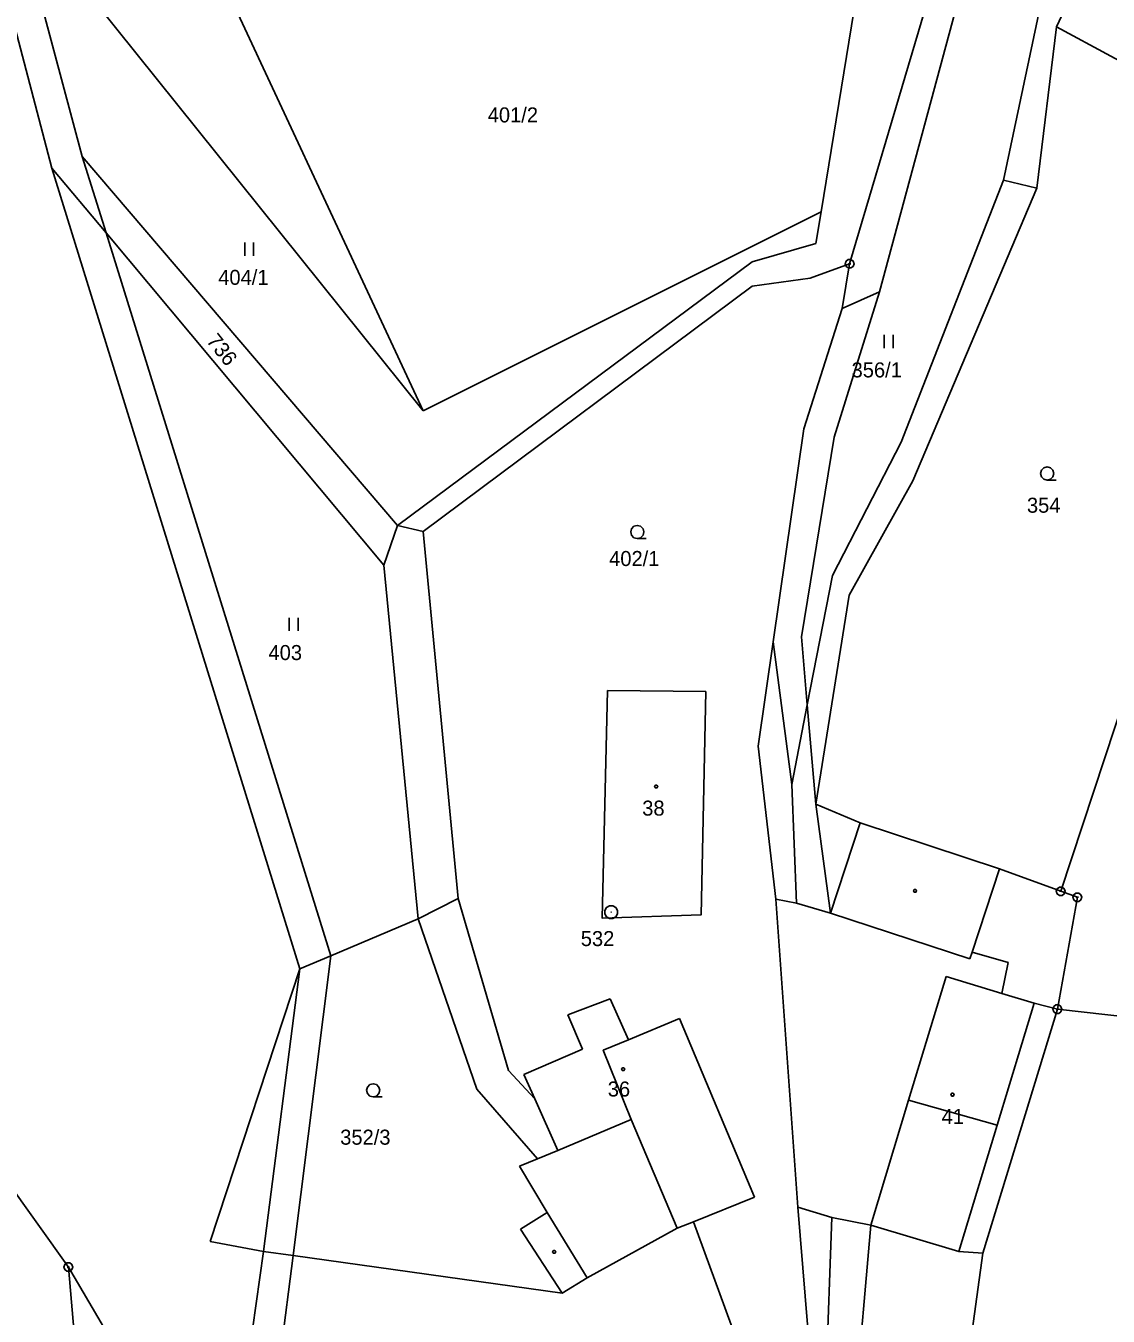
# Model space of a CAD drawing. Extents: x -694465 to -690527, y -983694 to -978978.
# Drawn here: x -693682.1 to -693559.7, y -981283 to -981137 of the extents above; entities that cross this region are included whole.
import ezdxf

# ---------------------------------------------------------------- set-up
doc = ezdxf.new("R2010")
doc.units = 0
for name, color, linetype in [('Vrstva 1', 7, 'Continuous'), ('Vrstva 17', 7, 'Continuous'), ('Vrstva 18', 7, 'Continuous'), ('Vrstva 19', 7, 'Continuous'), ('Vrstva 24', 7, 'Continuous'), ('Vrstva 25', 7, 'Continuous')]:
    doc.layers.add(name, color=color, linetype=linetype)

msp = doc.modelspace()

# ---------------------------------------------------------------- linework, layer by layer
at = {"layer": 'Vrstva 1'}
for points in [[(-693637.2, -981180.54), (-693683.51, -981122.8)], [(-693675.75, -981151.74), (-693683.51, -981122.8)], [(-693637.2, -981180.54), (-693663.942, -981123.178)], [(-693686.94, -981123.64), (-693679.18, -981153.06)], [(-693586.77, -981124.67), (-693592.2, -981158)], [(-693588.98, -981163.88), (-693577.49, -981125.13)], [(-693565.6, -981137.07), (-693561.3, -981127.9)], [(-693585.59, -981167.04), (-693575.67, -981130.3)], [(-693571.57, -981154.41), (-693567.46, -981135.01)], [(-693567.8, -981155.32), (-693565.6, -981137.07)], [(-693534.85, -981153.68), (-693565.6, -981137.07)], [(-693640.09, -981193.48), (-693675.75, -981151.74)], [(-693675.75, -981151.74), (-693673.069, -981160.372)], [(-693679.18, -981153.06), (-693651.14, -981243.66)], [(-693679.18, -981153.06), (-693673.069, -981160.372)], [(-693583.16, -981184.05), (-693571.57, -981154.41)], [(-693581.83, -981188.43), (-693567.8, -981155.32)], [(-693567.8, -981155.32), (-693571.57, -981154.41)], [(-693592.2, -981158), (-693637.2, -981180.54)], [(-693592.2, -981158), (-693592.8, -981161.6)], [(-693673.069, -981160.372), (-693641.64, -981197.98)], [(-693673.069, -981160.372), (-693647.66, -981242.188)], [(-693592.8, -981161.6), (-693600, -981163.66)], [(-693600, -981163.66), (-693640.09, -981193.48)], [(-693593.44, -981165.53), (-693588.98, -981163.88)], [(-693588.98, -981163.88), (-693589.81, -981168.93)], [(-693599.99, -981166.4), (-693593.44, -981165.53)], [(-693637.21, -981194.17), (-693599.99, -981166.4)], [(-693585.59, -981167.04), (-693590.718, -981183.518), (-693594.434, -981206.095), (-693593.766, -981213.784)], [(-693589.81, -981168.93), (-693585.59, -981167.04)], [(-693589.81, -981168.93), (-693594.14, -981182.57)], [(-693546.58, -981178.76), (-693565.11, -981234.88)], [(-693594.14, -981182.57), (-693597.63, -981206.651)], [(-693590.91, -981199.17), (-693583.16, -981184.05)], [(-693589.05, -981201.39), (-693581.83, -981188.43)], [(-693640.09, -981193.48), (-693641.64, -981197.98)], [(-693637.21, -981194.17), (-693640.09, -981193.48)], [(-693633.23, -981235.71), (-693637.21, -981194.17)], [(-693641.64, -981197.98), (-693637.76, -981238)], [(-693593.766, -981213.784), (-693590.91, -981199.17)], [(-693592.79, -981225.02), (-693589.05, -981201.39)], [(-693597.63, -981206.651), (-693599.34, -981218.45)], [(-693595.53, -981222.81), (-693597.63, -981206.651)], [(-693605.25, -981212.28), (-693605.77, -981237.56), (-693616.97, -981237.92), (-693616.37, -981212.17)], [(-693616.37, -981212.17), (-693605.25, -981212.28)], [(-693595.53, -981222.81), (-693593.766, -981213.784)], [(-693593.766, -981213.784), (-693592.79, -981225.02)], [(-693599.34, -981218.45), (-693597.31, -981235.78)], [(-693594.98, -981236.24), (-693595.53, -981222.81)], [(-693587.79, -981227.15), (-693592.79, -981225.02)], [(-693592.79, -981225.02), (-693591.14, -981237.35)], [(-693591.14, -981237.35), (-693587.79, -981227.15)], [(-693572.03, -981232.34), (-693587.79, -981227.15)], [(-693572.03, -981232.34), (-693575.14, -981241.78)], [(-693565.11, -981234.88), (-693572.03, -981232.34)], [(-693565.49, -981248.22), (-693563.23, -981235.56)], [(-693563.23, -981235.56), (-693565.11, -981234.88)], [(-693633.23, -981235.71), (-693637.76, -981238)], [(-693627.57, -981255.15), (-693633.23, -981235.71)], [(-693597.31, -981235.78), (-693594.85, -981270.62)], [(-693594.98, -981236.24), (-693597.31, -981235.78)], [(-693591.14, -981237.35), (-693594.98, -981236.24)], [(-693647.66, -981242.188), (-693637.76, -981238)], [(-693637.76, -981238), (-693631.15, -981257.27)], [(-693575.38, -981242.54), (-693591.14, -981237.35)], [(-693677.33, -981277.39), (-693702.76, -981241.77)], [(-693647.66, -981242.188), (-693651.924, -981276.087)], [(-693651.14, -981243.66), (-693647.66, -981242.188)], [(-693575.14, -981241.78), (-693575.38, -981242.54)], [(-693571.07, -981242.93), (-693575.14, -981241.78)], [(-693571.77, -981246.44), (-693571.07, -981242.93)], [(-693661.28, -981274.49), (-693651.14, -981243.66)], [(-693651.14, -981243.66), (-693655.27, -981275.62)], [(-693582.307, -981258.514), (-693578.08, -981244.53)], [(-693578.08, -981244.53), (-693571.77, -981246.44)], [(-693616.06, -981247.03), (-693620.85, -981248.84)], [(-693614, -981251.68), (-693616.06, -981247.03)], [(-693571.77, -981246.44), (-693568.13, -981247.54)], [(-693573.91, -981275.82), (-693565.49, -981248.22)], [(-693568.13, -981247.54), (-693572.303, -981261.339)], [(-693568.13, -981247.54), (-693565.49, -981248.22)], [(-693551.08, -981249.82), (-693565.49, -981248.22)], [(-693620.85, -981248.84), (-693619.2, -981252.74)], [(-693608.2, -981249.26), (-693614, -981251.68)], [(-693599.74, -981269.48), (-693608.2, -981249.26)], [(-693614, -981251.68), (-693616.847, -981252.868), (-693613.7, -981260.7)], [(-693619.2, -981252.74), (-693625.81, -981255.61)], [(-693624.58, -981258.35), (-693627.57, -981255.15)], [(-693625.81, -981255.61), (-693624.58, -981258.35)], [(-693631.15, -981257.27), (-693624.27, -981265.15)], [(-693621.96, -981264.21), (-693624.58, -981258.35)], [(-693586.58, -981272.65), (-693582.307, -981258.514)], [(-693572.303, -981261.339), (-693582.307, -981258.514)], [(-693613.7, -981260.7), (-693621.96, -981264.21)], [(-693608.5, -981273.01), (-693613.7, -981260.7)], [(-693572.303, -981261.339), (-693576.63, -981275.65)], [(-693624.27, -981265.15), (-693621.96, -981264.21)], [(-693624.27, -981265.15), (-693626.3, -981265.98)], [(-693626.3, -981265.98), (-693623.18, -981271.23)], [(-693606.64, -981272.26), (-693599.74, -981269.48)], [(-693594.85, -981270.62), (-693593.46, -981287.56)], [(-693594.85, -981270.62), (-693590.99, -981271.78)], [(-693623.18, -981271.23), (-693626.19, -981273.11)], [(-693623.18, -981271.23), (-693618.67, -981278.62)], [(-693590.99, -981271.78), (-693591.65, -981289.58)], [(-693590.99, -981271.78), (-693586.58, -981272.65)], [(-693626.19, -981273.11), (-693621.49, -981280.34)], [(-693618.67, -981278.62), (-693608.5, -981273.01)], [(-693608.5, -981273.01), (-693606.64, -981272.26)], [(-693601.8, -981285.49), (-693606.64, -981272.26)], [(-693586.58, -981272.65), (-693588.36, -981292.94)], [(-693586.58, -981272.65), (-693576.63, -981275.65)], [(-693655.27, -981275.62), (-693661.28, -981274.49)], [(-693656.919, -981287.396), (-693655.27, -981275.62)], [(-693651.924, -981276.087), (-693655.27, -981275.62)], [(-693651.924, -981276.087), (-693653.293, -981286.967)], [(-693621.49, -981280.34), (-693651.924, -981276.087)], [(-693576.63, -981275.65), (-693573.91, -981275.82)], [(-693573.91, -981275.82), (-693576.35, -981293.68)], [(-693659.72, -981307.41), (-693677.33, -981277.39)], [(-693675.04, -981303.75), (-693677.33, -981277.39)], [(-693621.49, -981280.34), (-693618.67, -981278.62)]]:
    msp.add_lwpolyline(points, dxfattribs=at)
at = {"layer": 'Vrstva 24'}
for points in [[(-693588.826, -981163.404), (-693588.576, -981163.586), (-693588.48, -981163.88), (-693588.576, -981164.174), (-693588.826, -981164.356), (-693589.134, -981164.356), (-693589.384, -981164.174), (-693589.48, -981163.88), (-693589.384, -981163.586), (-693589.134, -981163.404)], [(-693564.956, -981234.404), (-693564.706, -981234.586), (-693564.61, -981234.88), (-693564.706, -981235.174), (-693564.956, -981235.356), (-693565.264, -981235.356), (-693565.514, -981235.174), (-693565.61, -981234.88), (-693565.514, -981234.586), (-693565.264, -981234.404)], [(-693563.076, -981235.084), (-693562.826, -981235.266), (-693562.73, -981235.56), (-693562.826, -981235.854), (-693563.076, -981236.036), (-693563.384, -981236.036), (-693563.634, -981235.854), (-693563.73, -981235.56), (-693563.634, -981235.266), (-693563.384, -981235.084)], [(-693615.756, -981236.516), (-693615.42, -981236.71), (-693615.226, -981237.046), (-693615.226, -981237.434), (-693615.42, -981237.77), (-693615.756, -981237.964), (-693616.144, -981237.964), (-693616.48, -981237.77), (-693616.674, -981237.434), (-693616.674, -981237.046), (-693616.48, -981236.71), (-693616.144, -981236.516)], [(-693565.336, -981247.744), (-693565.086, -981247.926), (-693564.99, -981248.22), (-693565.086, -981248.514), (-693565.336, -981248.696), (-693565.644, -981248.696), (-693565.894, -981248.514), (-693565.99, -981248.22), (-693565.894, -981247.926), (-693565.644, -981247.744)], [(-693677.176, -981276.914), (-693676.926, -981277.096), (-693676.83, -981277.39), (-693676.926, -981277.684), (-693677.176, -981277.866), (-693677.484, -981277.866), (-693677.734, -981277.684), (-693677.83, -981277.39), (-693677.734, -981277.096), (-693677.484, -981276.914)]]:
    msp.add_lwpolyline(points, close=True, dxfattribs=at)
for points in [[(-693589.099, -981163.88), (-693588.86, -981163.88)], [(-693565.229, -981234.88), (-693564.99, -981234.88)], [(-693563.349, -981235.56), (-693563.11, -981235.56)], [(-693616, -981237.24), (-693615.9, -981237.24)], [(-693565.609, -981248.22), (-693565.37, -981248.22)], [(-693677.449, -981277.39), (-693677.21, -981277.39)]]:
    msp.add_lwpolyline(points, dxfattribs=at)
at = {"layer": 'Vrstva 25'}
for points in [[(-693657.38, -981161.48), (-693657.38, -981162.98)], [(-693656.38, -981162.98), (-693656.38, -981161.48)], [(-693585.07, -981171.92), (-693585.07, -981173.42)], [(-693584.07, -981173.42), (-693584.07, -981171.92)], [(-693566.64, -981188.37), (-693567.015, -981188.269), (-693567.289, -981187.995), (-693567.39, -981187.62), (-693567.289, -981187.245), (-693567.015, -981186.971), (-693566.64, -981186.87), (-693566.265, -981186.971), (-693565.991, -981187.245), (-693565.89, -981187.62), (-693565.991, -981187.995), (-693566.265, -981188.269), (-693566.64, -981188.37), (-693565.64, -981188.371)], [(-693612.99, -981194.98), (-693613.365, -981194.879), (-693613.639, -981194.605), (-693613.74, -981194.23), (-693613.639, -981193.855), (-693613.365, -981193.581), (-693612.99, -981193.48), (-693612.615, -981193.581), (-693612.341, -981193.855), (-693612.24, -981194.23), (-693612.341, -981194.605), (-693612.615, -981194.879), (-693612.99, -981194.98), (-693611.99, -981194.981)], [(-693652.35, -981203.93), (-693652.35, -981205.43)], [(-693651.35, -981205.43), (-693651.35, -981203.93)], [(-693642.86, -981258.15), (-693643.235, -981258.049), (-693643.509, -981257.775), (-693643.61, -981257.4), (-693643.509, -981257.025), (-693643.235, -981256.751), (-693642.86, -981256.65), (-693642.485, -981256.751), (-693642.211, -981257.025), (-693642.11, -981257.4), (-693642.211, -981257.775), (-693642.485, -981258.049), (-693642.86, -981258.15), (-693641.86, -981258.151)]]:
    msp.add_lwpolyline(points, dxfattribs=at)
for points in [[(-693610.773, -981222.878), (-693610.685, -981223.03), (-693610.773, -981223.182), (-693610.947, -981223.182), (-693611.035, -981223.03), (-693610.947, -981222.878)], [(-693581.493, -981234.688), (-693581.405, -981234.84), (-693581.493, -981234.992), (-693581.667, -981234.992), (-693581.755, -981234.84), (-693581.667, -981234.688)], [(-693614.503, -981254.858), (-693614.415, -981255.01), (-693614.503, -981255.162), (-693614.677, -981255.162), (-693614.765, -981255.01), (-693614.677, -981254.858)], [(-693577.263, -981257.738), (-693577.175, -981257.89), (-693577.263, -981258.042), (-693577.437, -981258.042), (-693577.525, -981257.89), (-693577.437, -981257.738)], [(-693622.303, -981275.528), (-693622.215, -981275.68), (-693622.303, -981275.832), (-693622.477, -981275.832), (-693622.565, -981275.68), (-693622.477, -981275.528)]]:
    msp.add_lwpolyline(points, close=True, dxfattribs=at)

# ---------------------------------------------------------------- texts
at = {"layer": 'Vrstva 17'}
msp.add_text('532', height=1.7, dxfattribs=at).set_placement((-693619.383, -981241.08))
at = {"layer": 'Vrstva 18'}
for s, p in [('401/2', (-693629.906, -981147.89)), ('404/1', (-693660.382, -981166.27)), ('356/1', (-693588.759, -981176.74)), ('354', (-693568.928, -981192.05)), ('402/1', (-693616.176, -981198.08)), ('403', (-693654.698, -981208.72)), ('352/3', (-693646.588, -981263.55))]:
    msp.add_text(s, height=1.7, dxfattribs=at).set_placement(p)
msp.add_text('736', height=1.7, rotation=308.70966, dxfattribs=at).set_placement((-693661.801, -981172.639))
at = {"layer": 'Vrstva 19'}
for s, p in [('38', (-693612.432, -981226.32)), ('36', (-693616.332, -981258.1)), ('41', (-693578.577, -981261.2))]:
    msp.add_text(s, height=1.7, dxfattribs=at).set_placement(p)

doc.saveas('drawing.dxf')
